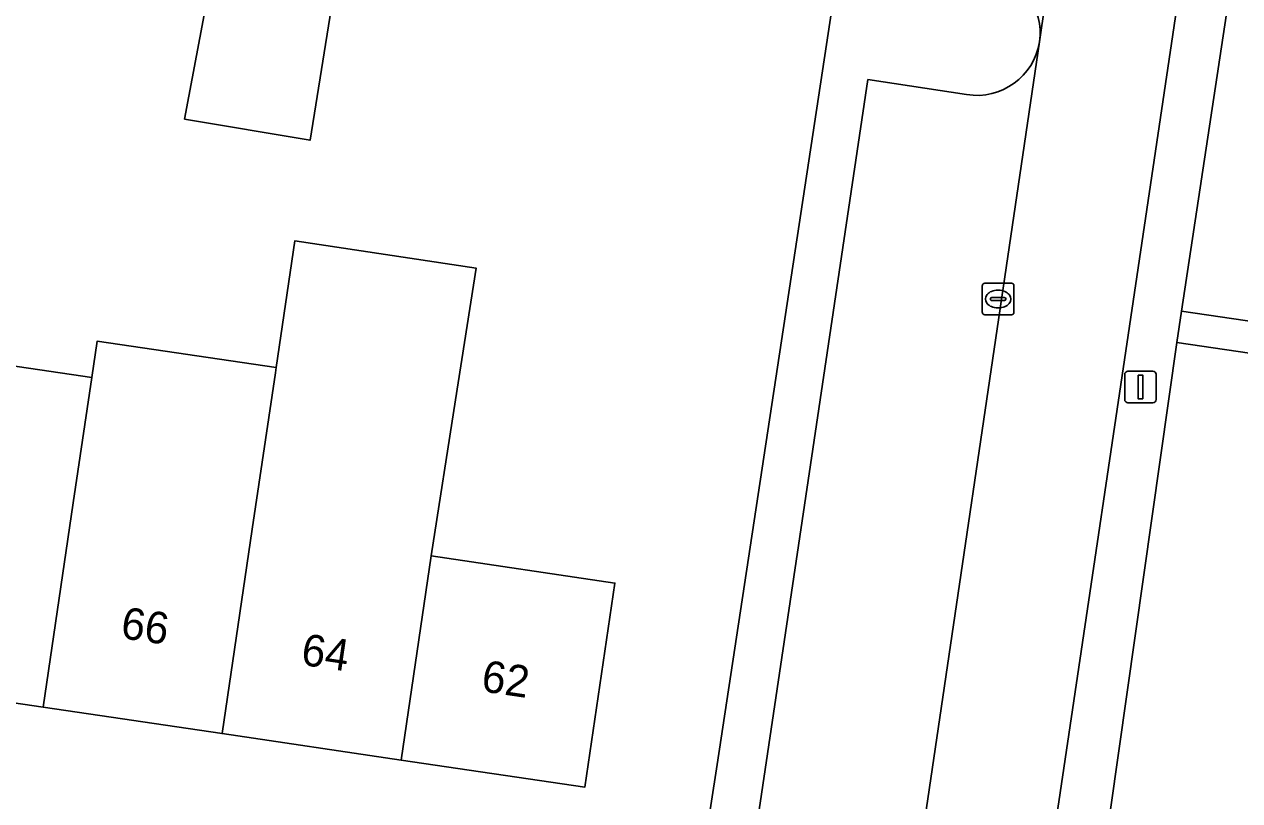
# Model space of a CAD drawing. Extents: x 163683 to 164494, y 382709 to 383872.
# Drawn here: x 163750.78 to 163789.21, y 382976.02 to 383000.57 of the extents above; entities that cross this region are included whole.
import ezdxf

# ---------------------------------------------------------------- set-up
doc = ezdxf.new("R2010")
doc.units = 0
for name, color, linetype in [('IMGEO_Erf', 7, 'Continuous'), ('IMGEO_Kolk', 7, 'Continuous'), ('IMGEO_Lichtmast', 7, 'Continuous'), ('IMGEO_Pand', 7, 'Continuous'), ('IMGEO_Pand_nummerreeks', 7, 'Continuous'), ('IMGEO_Parkeervlak_open', 7, 'Continuous'), ('IMGEO_Rijbaan_lokaal_open', 7, 'Continuous'), ('IMGEO_Voetpad_open', 7, 'Continuous')]:
    doc.layers.add(name, color=color, linetype=linetype)

msp = doc.modelspace()

# ---------------------------------------------------------------- linework, layer by layer
at = {"layer": 'IMGEO_Erf'}
for points in [[(163790.493, 383012.128), (163787.371, 382991.504), (163811.604, 382987.953)], [(163727.937, 383010.862), (163723.4, 382980.199), (163724.484, 382978.805), (163771.846, 382971.711), (163772.686, 382977.166), (163776.758, 383003.963)], [(163760.623, 383001.915), (163759.813, 382996.905), (163755.849, 382997.574), (163757.085, 383004.181)]]:
    msp.add_lwpolyline(points, dxfattribs=at)
for points in [[(163752.913, 382989.399), (163753.084, 382990.554), (163758.742, 382989.716), (163759.333, 382993.719), (163765.067, 382992.864), (163764.417, 382988.699), (163763.647, 382983.764), (163769.454, 382982.903), (163768.501, 382976.451), (163762.692, 382977.309), (163757.031, 382978.145), (163751.371, 382978.981), (163745.709, 382979.817), (163740.049, 382980.653), (163734.389, 382981.488), (163728.581, 382982.346), (163729.534, 382988.798), (163734.527, 382988.08), (163735.346, 382987.959), (163741.006, 382987.12), (163741.886, 382993.055), (163747.547, 382992.216), (163747.253, 382990.238)], [(163837.364, 382983.156), (163787.22, 382990.507), (163785.123, 382975.744), (163783.566, 382965.481), (163831.088, 382958.518), (163833.909, 382958.105), (163834.128, 382959.773), (163834.947, 382966.01)]]:
    msp.add_lwpolyline(points, close=True, dxfattribs=at)
at = {"layer": 'IMGEO_Kolk'}
for p, q in [((163781.074, 382991.458), (163781.074, 382992.31)), ((163781.149, 382992.384), (163782.001, 382992.384)), ((163781.562, 382992.164), (163781.587, 382992.164)), ((163782.075, 382992.31), (163782.075, 382991.458)), ((163781.333, 382991.878), (163781.333, 382991.89)), ((163781.771, 382991.841), (163781.373, 382991.841)), ((163781.376, 382991.927), (163781.774, 382991.927)), ((163781.817, 382991.89), (163781.817, 382991.878)), ((163782.001, 382991.384), (163781.149, 382991.384)), ((163781.585, 382991.604), (163781.56, 382991.604))]:
    msp.add_line(p, q, dxfattribs=at)
for points in [[(163781.074, 382991.458), (163781.074, 382992.31)], [(163781.149, 382992.384), (163782.001, 382992.384)], [(163782.075, 382992.31), (163782.075, 382991.458)], [(163782.001, 382991.384), (163781.149, 382991.384)]]:
    msp.add_lwpolyline(points, dxfattribs=at)
for centre, radius, start, end in [((163781.151, 382992.308), 0.0765, 91.552, 178.448), ((163781.151, 382992.308), 0.0765, 91.552, 178.448), ((163781.999, 382992.308), 0.0765, 1.552, 88.448), ((163781.999, 382992.308), 0.0765, 1.552, 88.448), ((163781.373, 382991.887), 0.0403, 85.8775, 175.7526), ((163781.37, 382991.877), 0.0366, 178.938, 274.7102), ((163781.774, 382991.884), 0.043, 264.8664, 352.4533), ((163781.778, 382991.889), 0.0386, 1.7309, 96.639), ((163781.151, 382991.46), 0.0765, 181.552, 268.448), ((163781.151, 382991.46), 0.0765, 181.552, 268.448), ((163781.999, 382991.46), 0.0765, 271.552, 358.448), ((163781.999, 382991.46), 0.0765, 271.552, 358.448)]:
    msp.add_arc(centre, radius, start, end, dxfattribs=at)
for centre, major_axis, ratio, start_param, end_param in [((163781.561, 382991.884), (-0.387, 0.002), 0.722429, 4.712389, 7.853982), ((163781.586, 382991.884), (-0.39, 0.002), 0.717154, 1.570796, 4.712389)]:
    msp.add_ellipse(centre, major_axis=major_axis, ratio=ratio, start_param=start_param, end_param=end_param, dxfattribs=at)
at = {"layer": 'IMGEO_Lichtmast'}
for p, q in [((163785.578, 382988.705), (163785.578, 382989.505)), ((163785.578, 382989.505), (163785.578, 382988.705)), ((163785.678, 382989.605), (163786.468, 382989.605)), ((163786.468, 382989.605), (163785.678, 382989.605)), ((163786.568, 382989.505), (163786.568, 382988.705)), ((163786.568, 382988.705), (163786.568, 382989.505)), ((163786.468, 382988.605), (163785.678, 382988.605)), ((163785.678, 382988.605), (163786.468, 382988.605))]:
    msp.add_line(p, q, dxfattribs=at)
msp.add_lwpolyline([(163785.998, 382989.48), (163786.148, 382989.48), (163786.148, 382988.73), (163785.998, 382988.73), (163785.998, 382989.48)], dxfattribs=at)
for centre, start, end in [((163785.678, 382989.505), 90, 180), ((163785.678, 382989.505), 90, 180), ((163786.468, 382989.505), 0, 90), ((163786.468, 382989.505), 360, 90), ((163785.678, 382988.705), 180, 270), ((163785.678, 382988.705), 180, 270), ((163786.468, 382988.705), 270, 0), ((163786.468, 382988.705), 270, 0)]:
    msp.add_arc(centre, 0.1, start, end, dxfattribs=at)
at = {"layer": 'IMGEO_Pand'}
for points in [[(163760.623, 383001.915), (163761.288, 383006.099), (163755.632, 383006.919), (163755.186, 383004.536), (163757.085, 383004.181), (163755.849, 382997.574), (163759.813, 382996.905)], [(163763.647, 382983.764), (163764.417, 382988.699), (163765.067, 382992.864), (163759.333, 382993.719), (163758.742, 382989.716), (163758.717, 382989.549), (163757.986, 382984.603), (163757.031, 382978.145), (163762.692, 382977.309)], [(163747.253, 382990.238), (163745.709, 382979.817), (163751.371, 382978.981), (163752.326, 382985.442), (163752.913, 382989.399)], [(163757.986, 382984.603), (163758.717, 382989.549), (163758.742, 382989.716), (163753.084, 382990.554), (163752.913, 382989.399), (163752.326, 382985.442), (163751.371, 382978.981), (163757.031, 382978.145)], [(163763.647, 382983.764), (163762.692, 382977.309), (163768.501, 382976.451), (163769.454, 382982.903)]]:
    msp.add_lwpolyline(points, close=True, dxfattribs=at)
at = {"layer": 'IMGEO_Parkeervlak_open'}
for points in [[(163782.884, 383000.02), (163786.418, 383024.525)], [(163778.631, 382971.224), (163782.884, 383000.02)], [(163780.576, 382998.347), (163777.455, 382998.82), (163773.755, 382973.965), (163776.883, 382973.476)]]:
    msp.add_lwpolyline(points, dxfattribs=at)
for centre, radius, start, end in [((163780.924, 383000.287), 1.979, 352.2356, 37.0349), ((163780.892, 383000.339), 2.017, 260.9849, 350.8896)]:
    msp.add_arc(centre, radius, start, end, dxfattribs=at)
at = {"layer": 'IMGEO_Rijbaan_lokaal_open'}
msp.add_lwpolyline([(163786.418, 383024.525), (163782.884, 383000.02), (163778.631, 382971.224), (163778.507, 382970.637), (163777.802, 382966.194), (163782.065, 382965.564), (163782.264, 382966.937), (163783.143, 382973.643), (163790.232, 383021.319)], dxfattribs=at)
at = {"layer": 'IMGEO_Voetpad_open'}
for points in [[(163797.575, 383140.863), (163794.798, 383121.842), (163794.3, 383118.433), (163794.072, 383116.877), (163787.38, 383071.224), (163786.899, 383067.944), (163777.727, 383005.372), (163777.694, 383005.149), (163776.949, 383005.218), (163776.758, 383003.963), (163772.686, 382977.166), (163771.846, 382971.711), (163778.507, 382970.637), (163778.631, 382971.224)], [(163787.22, 382990.507), (163787.371, 382991.504), (163790.493, 383012.128), (163795.995, 383049.377), (163796.453, 383052.48), (163805.719, 383115.222), (163805.944, 383116.746), (163809.064, 383137.872), (163809.353, 383138.845)], [(163790.232, 383021.319), (163783.143, 382973.643), (163782.264, 382966.937), (163782.065, 382965.564), (163783.566, 382965.481), (163785.123, 382975.744), (163787.22, 382990.507)], [(163776.883, 382973.476), (163773.755, 382973.965), (163777.455, 382998.82), (163780.576, 382998.347)], [(163811.604, 382987.953), (163787.371, 382991.504), (163787.22, 382990.507), (163837.364, 382983.156)]]:
    msp.add_lwpolyline(points, dxfattribs=at)
for centre, radius, start, end in [((163780.924, 383000.287), 1.979, 352.2356, 37.0349), ((163780.892, 383000.339), 2.017, 260.9849, 350.8896)]:
    msp.add_arc(centre, radius, start, end, dxfattribs=at)

# ---------------------------------------------------------------- texts
at = {"layer": 'IMGEO_Pand_nummerreeks'}
for s, rotation, p in [('66', 351.6004, (163753.795, 382981.169)), ('64', 351.6004, (163759.497, 382980.327)), ('62', 351.5998, (163765.197, 382979.487))]:
    msp.add_text(s, height=1, rotation=rotation, dxfattribs=at).set_placement(p)

doc.saveas('drawing.dxf')
